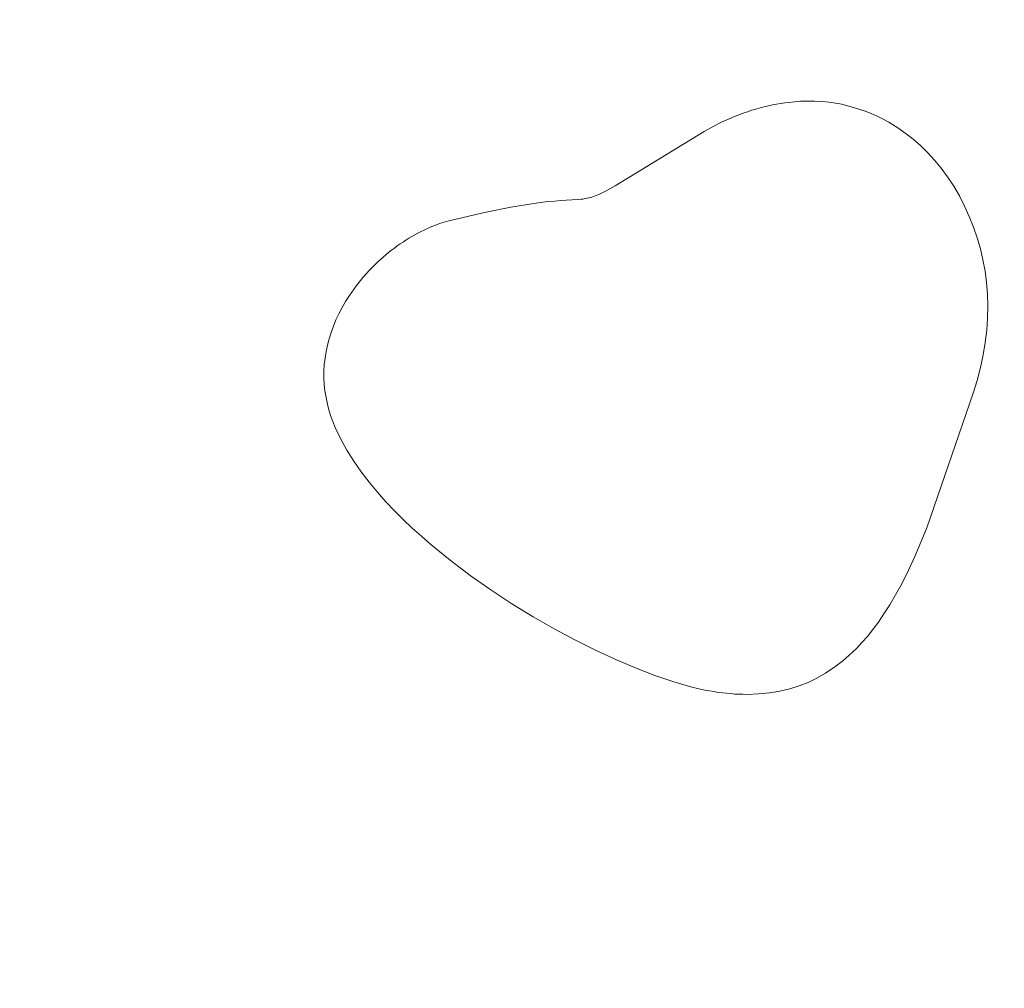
# Model space of a CAD drawing. Header units: millimetres. Extents: x -159 to 180, y -161 to 116.
# Tile 604 of 656: x 20.18 to 28.29, y -36.45 to -28.47. Entities that reach past the tile are written whole.
import ezdxf

# ---------------------------------------------------------------- set-up
doc = ezdxf.new("R2010")
doc.units = ezdxf.units.MM
doc.header["$MEASUREMENT"] = 0
doc.layers.add('Layer 1', color=7, linetype='Continuous')

msp = doc.modelspace()

# ---------------------------------------------------------------- linework, layer by layer
at = {"layer": 'Layer 1', "color": 18, "lineweight": 9}
for points, knots in [([(-158.5852, -104.074), (-158.5852, -104.074), (179.5952, -104.074), (179.5952, -104.074), (179.5952, -104.074), (179.5952, -104.074), (179.5952, 115.719), (179.5952, 115.719), (179.5952, 115.719), (179.5952, 115.719), (-158.5852, 115.719), (-158.5852, 115.719), (-158.5852, 115.719), (-158.5852, 115.719), (-158.5852, -104.074), (-158.5852, -104.074)], [0, 0, 0, 0, 0.2, 0.2, 0.2, 0.2, 0.4, 0.4, 0.4, 0.4, 0.6, 0.6, 0.6, 0.6, 1, 1, 1, 1]), ([(58.7021, -7.5691), (58.7021, -7.5691), (58.7021, -2.7996), (58.7021, -2.7996), (58.7021, -2.7996), (58.7021, -2.7996), (53.9333, -2.7996), (53.9333, -2.7996), (53.9333, -2.7996), (53.9333, -2.7996), (53.9333, 0.2004), (53.9333, 0.2004), (53.9333, 0.2004), (53.9333, 0.2004), (45.9738, 0.2004), (45.9738, 0.2004), (45.9738, 0.2004), (45.9738, 0.2004), (45.9738, -2.7996), (45.9738, -2.7996), (45.9738, -2.7996), (45.9738, -2.7996), (38.2683, -2.7996), (38.2683, -2.7996), (38.2683, -2.7996), (38.2683, -2.7996), (38.2683, 0.2004), (38.2683, 0.2004), (38.2683, 0.2004), (38.2683, 0.2004), (30.3088, 0.2004), (30.3088, 0.2004), (30.3088, 0.2004), (30.3088, 0.2004), (30.3088, -2.7996), (30.3088, -2.7996), (30.3088, -2.7996), (30.3088, -2.7996), (22.6034, -2.7996), (22.6034, -2.7996), (22.6034, -2.7996), (22.6034, -2.7996), (22.6034, 0.2004), (22.6034, 0.2004), (22.6034, 0.2004), (22.6034, 0.2004), (14.6439, 0.2004), (14.6439, 0.2004), (14.6439, 0.2004), (14.6439, 0.2004), (14.6439, -2.7996), (14.6439, -2.7996), (14.6439, -2.7996), (14.6439, -2.7996), (6.9385, -2.7996), (6.9385, -2.7996), (6.9385, -2.7996), (6.9385, -2.7996), (6.9385, 0.2004), (6.9385, 0.2004), (6.9385, 0.2004), (6.9385, 0.2004), (-1.021, 0.2004), (-1.021, 0.2004), (-1.021, 0.2004), (-1.021, 0.2004), (-1.021, -2.7996), (-1.021, -2.7996), (-1.021, -2.7996), (-1.021, -2.7996), (-8.7264, -2.7996), (-8.7264, -2.7996), (-8.7264, -2.7996), (-8.7264, -2.7996), (-8.7264, 0.2004), (-8.7264, 0.2004), (-8.7264, 0.2004), (-8.7264, 0.2004), (-16.686, 0.2004), (-16.686, 0.2004), (-16.686, 0.2004), (-16.686, 0.2004), (-16.686, -2.7996), (-16.686, -2.7996), (-16.686, -2.7996), (-16.686, -2.7996), (-24.3914, -2.7996), (-24.3914, -2.7996), (-24.3914, -2.7996), (-24.3914, -2.7996), (-24.3914, 0.2004), (-24.3914, 0.2004), (-24.3914, 0.2004), (-24.3914, 0.2004), (-32.351, 0.2004), (-32.351, 0.2004), (-32.351, 0.2004), (-32.351, 0.2004), (-32.351, -2.7996), (-32.351, -2.7996), (-32.351, -2.7996), (-32.351, -2.7996), (-37.1199, -2.7996), (-37.1199, -2.7996), (-37.1199, -2.7996), (-37.1199, -2.7996), (-37.1199, -7.5691), (-37.1199, -7.5691), (-37.1199, -7.5691), (-37.1199, -7.5691), (-40.1199, -7.5691), (-40.1199, -7.5691), (-40.1199, -7.5691), (-40.1199, -7.5691), (-40.1199, -15.5281), (-40.1199, -15.5281), (-40.1199, -15.5281), (-40.1199, -15.5281), (-37.1199, -15.5281), (-37.1199, -15.5281), (-37.1199, -15.5281), (-37.1199, -15.5281), (-37.1199, -23.2341), (-37.1199, -23.2341), (-37.1199, -23.2341), (-37.1199, -23.2341), (-40.1199, -23.2341), (-40.1199, -23.2341), (-40.1199, -23.2341), (-40.1199, -23.2341), (-40.1199, -31.1931), (-40.1199, -31.1931), (-40.1199, -31.1931), (-40.1199, -31.1931), (-37.1199, -31.1931), (-37.1199, -31.1931), (-37.1199, -31.1931), (-37.1199, -31.1931), (-37.1199, -38.8982), (-37.1199, -38.8982), (-37.1199, -38.8982), (-37.1199, -38.8982), (-40.1199, -38.8982), (-40.1199, -38.8982), (-40.1199, -38.8982), (-40.1199, -38.8982), (-40.1199, -46.8582), (-40.1199, -46.8582), (-40.1199, -46.8582), (-40.1199, -46.8582), (-37.1199, -46.8582), (-37.1199, -46.8582), (-37.1199, -46.8582), (-37.1199, -46.8582), (-37.1199, -54.5632), (-37.1199, -54.5632), (-37.1199, -54.5632), (-37.1199, -54.5632), (-40.1199, -54.5632), (-40.1199, -54.5632), (-40.1199, -54.5632), (-40.1199, -54.5632), (-40.1199, -62.5232), (-40.1199, -62.5232), (-40.1199, -62.5232), (-40.1199, -62.5232), (-37.1199, -62.5232), (-37.1199, -62.5232), (-37.1199, -62.5232), (-37.1199, -62.5232), (-37.1199, -70.2283), (-37.1199, -70.2283), (-37.1199, -70.2283), (-37.1199, -70.2283), (-40.1199, -70.2283), (-40.1199, -70.2283), (-40.1199, -70.2283), (-40.1199, -70.2283), (-40.1199, -78.1882), (-40.1199, -78.1882), (-40.1199, -78.1882), (-40.1199, -78.1882), (-37.1199, -78.1882), (-37.1199, -78.1882), (-37.1199, -78.1882), (-37.1199, -78.1882), (-37.1199, -85.8933), (-37.1199, -85.8933), (-37.1199, -85.8933), (-37.1199, -85.8933), (-40.1199, -85.8933), (-40.1199, -85.8933), (-40.1199, -85.8933), (-40.1199, -85.8933), (-40.1199, -93.8533), (-40.1199, -93.8533), (-40.1199, -93.8533), (-40.1199, -93.8533), (-37.1199, -93.8533), (-37.1199, -93.8533), (-37.1199, -93.8533), (-37.1199, -93.8533), (-37.1199, -98.6218), (-37.1199, -98.6218), (-37.1199, -98.6218), (-37.1199, -98.6218), (-32.351, -98.6218), (-32.351, -98.6218), (-32.351, -98.6218), (-32.351, -98.6218), (-32.351, -101.6218), (-32.351, -101.6218), (-32.351, -101.6218), (-32.351, -101.6218), (-24.3914, -101.6218), (-24.3914, -101.6218), (-24.3914, -101.6218), (-24.3914, -101.6218), (-24.3914, -98.6218), (-24.3914, -98.6218), (-24.3914, -98.6218), (-24.3914, -98.6218), (-16.686, -98.6218), (-16.686, -98.6218), (-16.686, -98.6218), (-16.686, -98.6218), (-16.686, -101.6218), (-16.686, -101.6218), (-16.686, -101.6218), (-16.686, -101.6218), (-8.7264, -101.6218), (-8.7264, -101.6218), (-8.7264, -101.6218), (-8.7264, -101.6218), (-8.7264, -98.6218), (-8.7264, -98.6218), (-8.7264, -98.6218), (-8.7264, -98.6218), (-1.021, -98.6218), (-1.021, -98.6218), (-1.021, -98.6218), (-1.021, -98.6218), (-1.021, -101.6218), (-1.021, -101.6218), (-1.021, -101.6218), (-1.021, -101.6218), (6.9385, -101.6218), (6.9385, -101.6218), (6.9385, -101.6218), (6.9385, -101.6218), (6.9385, -98.6218), (6.9385, -98.6218), (6.9385, -98.6218), (6.9385, -98.6218), (14.6439, -98.6218), (14.6439, -98.6218), (14.6439, -98.6218), (14.6439, -98.6218), (14.6439, -101.6218), (14.6439, -101.6218), (14.6439, -101.6218), (14.6439, -101.6218), (22.6034, -101.6218), (22.6034, -101.6218), (22.6034, -101.6218), (22.6034, -101.6218), (22.6034, -98.6218), (22.6034, -98.6218), (22.6034, -98.6218), (22.6034, -98.6218), (30.3088, -98.6218), (30.3088, -98.6218), (30.3088, -98.6218), (30.3088, -98.6218), (30.3088, -101.6218), (30.3088, -101.6218), (30.3088, -101.6218), (30.3088, -101.6218), (38.2683, -101.6218), (38.2683, -101.6218), (38.2683, -101.6218), (38.2683, -101.6218), (38.2683, -98.6218), (38.2683, -98.6218), (38.2683, -98.6218), (38.2683, -98.6218), (45.9738, -98.6218), (45.9738, -98.6218), (45.9738, -98.6218), (45.9738, -98.6218), (45.9738, -101.6218), (45.9738, -101.6218), (45.9738, -101.6218), (45.9738, -101.6218), (53.9333, -101.6218), (53.9333, -101.6218), (53.9333, -101.6218), (53.9333, -101.6218), (53.9333, -98.6218), (53.9333, -98.6218), (53.9333, -98.6218), (53.9333, -98.6218), (58.7021, -98.6218), (58.7021, -98.6218), (58.7021, -98.6218), (58.7021, -98.6218), (58.7021, -93.8533), (58.7021, -93.8533), (58.7021, -93.8533), (58.7021, -93.8533), (61.7021, -93.8533), (61.7021, -93.8533), (61.7021, -93.8533), (61.7021, -93.8533), (61.7021, -85.8933), (61.7021, -85.8933), (61.7021, -85.8933), (61.7021, -85.8933), (58.7021, -85.8933), (58.7021, -85.8933), (58.7021, -85.8933), (58.7021, -85.8933), (58.7021, -78.1882), (58.7021, -78.1882), (58.7021, -78.1882), (58.7021, -78.1882), (61.7021, -78.1882), (61.7021, -78.1882), (61.7021, -78.1882), (61.7021, -78.1882), (61.7021, -70.2283), (61.7021, -70.2283), (61.7021, -70.2283), (61.7021, -70.2283), (58.7021, -70.2283), (58.7021, -70.2283), (58.7021, -70.2283), (58.7021, -70.2283), (58.7021, -62.5232), (58.7021, -62.5232), (58.7021, -62.5232), (58.7021, -62.5232), (61.7021, -62.5232), (61.7021, -62.5232), (61.7021, -62.5232), (61.7021, -62.5232), (61.7021, -54.5632), (61.7021, -54.5632), (61.7021, -54.5632), (61.7021, -54.5632), (58.7021, -54.5632), (58.7021, -54.5632), (58.7021, -54.5632), (58.7021, -54.5632), (58.7021, -46.8582), (58.7021, -46.8582), (58.7021, -46.8582), (58.7021, -46.8582), (61.7021, -46.8582), (61.7021, -46.8582), (61.7021, -46.8582), (61.7021, -46.8582), (61.7021, -38.8982), (61.7021, -38.8982), (61.7021, -38.8982), (61.7021, -38.8982), (58.7021, -38.8982), (58.7021, -38.8982), (58.7021, -38.8982), (58.7021, -38.8982), (58.7021, -31.1931), (58.7021, -31.1931), (58.7021, -31.1931), (58.7021, -31.1931), (61.7021, -31.1931), (61.7021, -31.1931), (61.7021, -31.1931), (61.7021, -31.1931), (61.7021, -23.2341), (61.7021, -23.2341), (61.7021, -23.2341), (61.7021, -23.2341), (58.7021, -23.2341), (58.7021, -23.2341), (58.7021, -23.2341), (58.7021, -23.2341), (58.7021, -15.5281), (58.7021, -15.5281), (58.7021, -15.5281), (58.7021, -15.5281), (61.7021, -15.5281), (61.7021, -15.5281), (61.7021, -15.5281), (61.7021, -15.5281), (61.7021, -7.5691), (61.7021, -7.5691), (61.7021, -7.5691), (61.7021, -7.5691), (58.7021, -7.5691), (58.7021, -7.5691)], [0, 0, 0, 0, 0.009901, 0.009901, 0.009901, 0.009901, 0.019802, 0.019802, 0.019802, 0.019802, 0.029703, 0.029703, 0.029703, 0.029703, 0.039604, 0.039604, 0.039604, 0.039604, 0.049505, 0.049505, 0.049505, 0.049505, 0.059406, 0.059406, 0.059406, 0.059406, 0.069307, 0.069307, 0.069307, 0.069307, 0.079208, 0.079208, 0.079208, 0.079208, 0.089109, 0.089109, 0.089109, 0.089109, 0.09901, 0.09901, 0.09901, 0.09901, 0.108911, 0.108911, 0.108911, 0.108911, 0.118812, 0.118812, 0.118812, 0.118812, 0.128713, 0.128713, 0.128713, 0.128713, 0.138614, 0.138614, 0.138614, 0.138614, 0.148515, 0.148515, 0.148515, 0.148515, 0.158416, 0.158416, 0.158416, 0.158416, 0.168317, 0.168317, 0.168317, 0.168317, 0.178218, 0.178218, 0.178218, 0.178218, 0.188119, 0.188119, 0.188119, 0.188119, 0.19802, 0.19802, 0.19802, 0.19802, 0.207921, 0.207921, 0.207921, 0.207921, 0.217822, 0.217822, 0.217822, 0.217822, 0.227723, 0.227723, 0.227723, 0.227723, 0.237624, 0.237624, 0.237624, 0.237624, 0.247525, 0.247525, 0.247525, 0.247525, 0.257426, 0.257426, 0.257426, 0.257426, 0.267327, 0.267327, 0.267327, 0.267327, 0.277228, 0.277228, 0.277228, 0.277228, 0.287129, 0.287129, 0.287129, 0.287129, 0.29703, 0.29703, 0.29703, 0.29703, 0.306931, 0.306931, 0.306931, 0.306931, 0.316832, 0.316832, 0.316832, 0.316832, 0.326733, 0.326733, 0.326733, 0.326733, 0.336634, 0.336634, 0.336634, 0.336634, 0.346535, 0.346535, 0.346535, 0.346535, 0.356436, 0.356436, 0.356436, 0.356436, 0.366337, 0.366337, 0.366337, 0.366337, 0.376238, 0.376238, 0.376238, 0.376238, 0.386139, 0.386139, 0.386139, 0.386139, 0.39604, 0.39604, 0.39604, 0.39604, 0.405941, 0.405941, 0.405941, 0.405941, 0.415842, 0.415842, 0.415842, 0.415842, 0.425743, 0.425743, 0.425743, 0.425743, 0.435644, 0.435644, 0.435644, 0.435644, 0.445545, 0.445545, 0.445545, 0.445545, 0.455446, 0.455446, 0.455446, 0.455446, 0.465347, 0.465347, 0.465347, 0.465347, 0.475248, 0.475248, 0.475248, 0.475248, 0.485149, 0.485149, 0.485149, 0.485149, 0.49505, 0.49505, 0.49505, 0.49505, 0.50495, 0.50495, 0.50495, 0.50495, 0.514851, 0.514851, 0.514851, 0.514851, 0.524752, 0.524752, 0.524752, 0.524752, 0.534653, 0.534653, 0.534653, 0.534653, 0.544554, 0.544554, 0.544554, 0.544554, 0.554455, 0.554455, 0.554455, 0.554455, 0.564356, 0.564356, 0.564356, 0.564356, 0.574257, 0.574257, 0.574257, 0.574257, 0.584158, 0.584158, 0.584158, 0.584158, 0.594059, 0.594059, 0.594059, 0.594059, 0.60396, 0.60396, 0.60396, 0.60396, 0.613861, 0.613861, 0.613861, 0.613861, 0.623762, 0.623762, 0.623762, 0.623762, 0.633663, 0.633663, 0.633663, 0.633663, 0.643564, 0.643564, 0.643564, 0.643564, 0.653465, 0.653465, 0.653465, 0.653465, 0.663366, 0.663366, 0.663366, 0.663366, 0.673267, 0.673267, 0.673267, 0.673267, 0.683168, 0.683168, 0.683168, 0.683168, 0.693069, 0.693069, 0.693069, 0.693069, 0.70297, 0.70297, 0.70297, 0.70297, 0.712871, 0.712871, 0.712871, 0.712871, 0.722772, 0.722772, 0.722772, 0.722772, 0.732673, 0.732673, 0.732673, 0.732673, 0.742574, 0.742574, 0.742574, 0.742574, 0.752475, 0.752475, 0.752475, 0.752475, 0.762376, 0.762376, 0.762376, 0.762376, 0.772277, 0.772277, 0.772277, 0.772277, 0.782178, 0.782178, 0.782178, 0.782178, 0.792079, 0.792079, 0.792079, 0.792079, 0.80198, 0.80198, 0.80198, 0.80198, 0.811881, 0.811881, 0.811881, 0.811881, 0.821782, 0.821782, 0.821782, 0.821782, 0.831683, 0.831683, 0.831683, 0.831683, 0.841584, 0.841584, 0.841584, 0.841584, 0.851485, 0.851485, 0.851485, 0.851485, 0.861386, 0.861386, 0.861386, 0.861386, 0.871287, 0.871287, 0.871287, 0.871287, 0.881188, 0.881188, 0.881188, 0.881188, 0.891089, 0.891089, 0.891089, 0.891089, 0.90099, 0.90099, 0.90099, 0.90099, 0.910891, 0.910891, 0.910891, 0.910891, 0.920792, 0.920792, 0.920792, 0.920792, 0.930693, 0.930693, 0.930693, 0.930693, 0.940594, 0.940594, 0.940594, 0.940594, 0.950495, 0.950495, 0.950495, 0.950495, 0.960396, 0.960396, 0.960396, 0.960396, 0.970297, 0.970297, 0.970297, 0.970297, 0.980198, 0.980198, 0.980198, 0.980198, 1, 1, 1, 1]), ([(28.0384, -31.5476), (28.0384, -31.5476), (28.0713, -31.4409), (28.0713, -31.4409), (28.0713, -31.4409), (28.0713, -31.4409), (28.0987, -31.3356), (28.0987, -31.3356), (28.0987, -31.3356), (28.0987, -31.3356), (28.1209, -31.2315), (28.1209, -31.2315), (28.1209, -31.2315), (28.1209, -31.2315), (28.1379, -31.1288), (28.1379, -31.1288), (28.1379, -31.1288), (28.1379, -31.1288), (28.1499, -31.0274), (28.1499, -31.0274), (28.1499, -31.0274), (28.1499, -31.0274), (28.1567, -30.9274), (28.1567, -30.9274), (28.1567, -30.9274), (28.1567, -30.9274), (28.1587, -30.8287), (28.1587, -30.8287), (28.1587, -30.8287), (28.1587, -30.8287), (28.1558, -30.7314), (28.1558, -30.7314), (28.1558, -30.7314), (28.1558, -30.7314), (28.1481, -30.6355), (28.1481, -30.6355), (28.1481, -30.6355), (28.1481, -30.6355), (28.1357, -30.5409), (28.1357, -30.5409), (28.1357, -30.5409), (28.1357, -30.5409), (28.1187, -30.4478), (28.1187, -30.4478), (28.1187, -30.4478), (28.1187, -30.4478), (28.0971, -30.3561), (28.0971, -30.3561), (28.0971, -30.3561), (28.0971, -30.3561), (28.0711, -30.2658), (28.0711, -30.2658), (28.0711, -30.2658), (28.0711, -30.2658), (28.0407, -30.177), (28.0407, -30.177), (28.0407, -30.177), (28.0407, -30.177), (28.0061, -30.0896), (28.0061, -30.0896), (28.0061, -30.0896), (28.0061, -30.0896), (27.9672, -30.0037), (27.9672, -30.0037), (27.9672, -30.0037), (27.9672, -30.0037), (27.9242, -29.9201), (27.9242, -29.9201), (27.9242, -29.9201), (27.9242, -29.9201), (27.8774, -29.8401), (27.8774, -29.8401), (27.8774, -29.8401), (27.8774, -29.8401), (27.8272, -29.7639), (27.8272, -29.7639), (27.8272, -29.7639), (27.8272, -29.7639), (27.7741, -29.6919), (27.7741, -29.6919), (27.7741, -29.6919), (27.7741, -29.6919), (27.7187, -29.6245), (27.7187, -29.6245), (27.7187, -29.6245), (27.7187, -29.6245), (27.6613, -29.5619), (27.6613, -29.5619), (27.6613, -29.5619), (27.6613, -29.5619), (27.6025, -29.5046), (27.6025, -29.5046), (27.6025, -29.5046), (27.6025, -29.5046), (27.5427, -29.4529), (27.5427, -29.4529), (27.5427, -29.4529), (27.5427, -29.4529), (27.5196, -29.4334), (27.5196, -29.4334), (27.5196, -29.4334), (27.5196, -29.4334), (27.4962, -29.4158), (27.4962, -29.4158), (27.4962, -29.4158), (27.4962, -29.4158), (27.4257, -29.3649), (27.4257, -29.3649), (27.4257, -29.3649), (27.4257, -29.3649), (27.3413, -29.3126), (27.3413, -29.3126), (27.3413, -29.3126), (27.3413, -29.3126), (27.2952, -29.2874), (27.2952, -29.2874), (27.2952, -29.2874), (27.2952, -29.2874), (27.2471, -29.2635), (27.2471, -29.2635), (27.2471, -29.2635), (27.2471, -29.2635), (27.1976, -29.2417), (27.1976, -29.2417), (27.1976, -29.2417), (27.1976, -29.2417), (27.147, -29.2224), (27.147, -29.2224), (27.147, -29.2224), (27.147, -29.2224), (27.05, -29.1905), (27.05, -29.1905), (27.05, -29.1905), (27.05, -29.1905), (27.0024, -29.1772), (27.0024, -29.1772), (27.0024, -29.1772), (27.0024, -29.1772), (26.954, -29.1656), (26.954, -29.1656), (26.954, -29.1656), (26.954, -29.1656), (26.9035, -29.1561), (26.9035, -29.1561), (26.9035, -29.1561), (26.9035, -29.1561), (26.8499, -29.1485), (26.8499, -29.1485), (26.8499, -29.1485), (26.8499, -29.1485), (26.792, -29.1431), (26.792, -29.1431), (26.792, -29.1431), (26.792, -29.1431), (26.7286, -29.1399), (26.7286, -29.1399), (26.7286, -29.1399), (26.7286, -29.1399), (26.6672, -29.1391), (26.6672, -29.1391), (26.6672, -29.1391), (26.6672, -29.1391), (26.6138, -29.1407), (26.6138, -29.1407), (26.6138, -29.1407), (26.6138, -29.1407), (26.5652, -29.1442), (26.5652, -29.1442), (26.5652, -29.1442), (26.5652, -29.1442), (26.5179, -29.1492), (26.5179, -29.1492), (26.5179, -29.1492), (26.5179, -29.1492), (26.4847, -29.1531), (26.4847, -29.1531), (26.4847, -29.1531), (26.4847, -29.1531), (26.4513, -29.158), (26.4513, -29.158), (26.4513, -29.158), (26.4513, -29.158), (26.4176, -29.1638), (26.4176, -29.1638), (26.4176, -29.1638), (26.4176, -29.1638), (26.3838, -29.1697), (26.3838, -29.1697), (26.3838, -29.1697), (26.3838, -29.1697), (26.3497, -29.1775), (26.3497, -29.1775), (26.3497, -29.1775), (26.3497, -29.1775), (26.3155, -29.1853), (26.3155, -29.1853), (26.3155, -29.1853), (26.3155, -29.1853), (26.2811, -29.1941), (26.2811, -29.1941), (26.2811, -29.1941), (26.2811, -29.1941), (26.2466, -29.2048), (26.2466, -29.2048), (26.2466, -29.2048), (26.2466, -29.2048), (26.2118, -29.2146), (26.2118, -29.2146), (26.2118, -29.2146), (26.2118, -29.2146), (26.1769, -29.2263), (26.1769, -29.2263), (26.1769, -29.2263), (26.1769, -29.2263), (26.1418, -29.239), (26.1418, -29.239), (26.1418, -29.239), (26.1418, -29.239), (26.1066, -29.2517), (26.1066, -29.2517), (26.1066, -29.2517), (26.1066, -29.2517), (26.0712, -29.2664), (26.0712, -29.2664), (26.0712, -29.2664), (26.0712, -29.2664), (25.9631, -29.3136), (25.9631, -29.3136), (25.9631, -29.3136), (25.9631, -29.3136), (25.8997, -29.3454), (25.8997, -29.3454), (25.8997, -29.3454), (25.8997, -29.3454), (25.8191, -29.3894), (25.8191, -29.3894), (25.8191, -29.3894), (25.8191, -29.3894), (25.0858, -29.8377), (25.0858, -29.8377), (25.0858, -29.8377), (25.0858, -29.8377), (25.041, -29.8621), (25.041, -29.8621), (25.041, -29.8621), (25.041, -29.8621), (25.0017, -29.8836), (25.0017, -29.8836), (25.0017, -29.8836), (25.0017, -29.8836), (24.9838, -29.8923), (24.9838, -29.8923), (24.9838, -29.8923), (24.9838, -29.8923), (24.9669, -29.9011), (24.9669, -29.9011), (24.9669, -29.9011), (24.9669, -29.9011), (24.951, -29.908), (24.951, -29.908), (24.951, -29.908), (24.951, -29.908), (24.9359, -29.9148), (24.9359, -29.9148), (24.9359, -29.9148), (24.9359, -29.9148), (24.9215, -29.9207), (24.9215, -29.9207), (24.9215, -29.9207), (24.9215, -29.9207), (24.9077, -29.9255), (24.9077, -29.9255), (24.9077, -29.9255), (24.9077, -29.9255), (24.8944, -29.9304), (24.8944, -29.9304), (24.8944, -29.9304), (24.8944, -29.9304), (24.8815, -29.9343), (24.8815, -29.9343), (24.8815, -29.9343), (24.8815, -29.9343), (24.8688, -29.9373), (24.8688, -29.9373), (24.8688, -29.9373), (24.8688, -29.9373), (24.8562, -29.9402), (24.8562, -29.9402), (24.8562, -29.9402), (24.8562, -29.9402), (24.8437, -29.9431), (24.8437, -29.9431), (24.8437, -29.9431), (24.8437, -29.9431), (24.8312, -29.9451), (24.8312, -29.9451), (24.8312, -29.9451), (24.8312, -29.9451), (24.8185, -29.9461), (24.8185, -29.9461), (24.8185, -29.9461), (24.8185, -29.9461), (24.8054, -29.948), (24.8054, -29.948), (24.8054, -29.948), (24.8054, -29.948), (24.7782, -29.95), (24.7782, -29.95), (24.7782, -29.95), (24.7782, -29.95), (24.6357, -29.9588), (24.6357, -29.9588), (24.6357, -29.9588), (24.6357, -29.9588), (24.5874, -29.9627), (24.5874, -29.9627), (24.5874, -29.9627), (24.5874, -29.9627), (24.5322, -29.9675), (24.5322, -29.9675), (24.5322, -29.9675), (24.5322, -29.9675), (24.4694, -29.9754), (24.4694, -29.9754), (24.4694, -29.9754), (24.4694, -29.9754), (24.3978, -29.9851), (24.3978, -29.9851), (24.3978, -29.9851), (24.3978, -29.9851), (24.2256, -30.0144), (24.2256, -30.0144), (24.2256, -30.0144), (24.2256, -30.0144), (24.0083, -30.0584), (24.0083, -30.0584), (24.0083, -30.0584), (24.0083, -30.0584), (23.739, -30.1199), (23.739, -30.1199), (23.739, -30.1199), (23.739, -30.1199), (23.7137, -30.1257), (23.7137, -30.1257), (23.7137, -30.1257), (23.7137, -30.1257), (23.6376, -30.1492), (23.6376, -30.1492), (23.6376, -30.1492), (23.6376, -30.1492), (23.6121, -30.1589), (23.6121, -30.1589), (23.6121, -30.1589), (23.6121, -30.1589), (23.5613, -30.1785), (23.5613, -30.1785), (23.5613, -30.1785), (23.5613, -30.1785), (23.5107, -30.2019), (23.5107, -30.2019), (23.5107, -30.2019), (23.5107, -30.2019), (23.4856, -30.2136), (23.4856, -30.2136), (23.4856, -30.2136), (23.4856, -30.2136), (23.4604, -30.2273), (23.4604, -30.2273), (23.4604, -30.2273), (23.4604, -30.2273), (23.4355, -30.24), (23.4355, -30.24), (23.4355, -30.24), (23.4355, -30.24), (23.386, -30.2693), (23.386, -30.2693), (23.386, -30.2693), (23.386, -30.2693), (23.3614, -30.2839), (23.3614, -30.2839), (23.3614, -30.2839), (23.3614, -30.2839), (23.3372, -30.3005), (23.3372, -30.3005), (23.3372, -30.3005), (23.3372, -30.3005), (23.313, -30.3162), (23.313, -30.3162), (23.313, -30.3162), (23.313, -30.3162), (23.2891, -30.3328), (23.2891, -30.3328), (23.2891, -30.3328), (23.2891, -30.3328), (23.2654, -30.3504), (23.2654, -30.3504), (23.2654, -30.3504), (23.2654, -30.3504), (23.2418, -30.3689), (23.2418, -30.3689), (23.2418, -30.3689), (23.2418, -30.3689), (23.2186, -30.3865), (23.2186, -30.3865), (23.2186, -30.3865), (23.2186, -30.3865), (23.1957, -30.406), (23.1957, -30.406), (23.1957, -30.406), (23.1957, -30.406), (23.1731, -30.4246), (23.1731, -30.4246), (23.1731, -30.4246), (23.1731, -30.4246), (23.1506, -30.4451), (23.1506, -30.4451), (23.1506, -30.4451), (23.1506, -30.4451), (23.1287, -30.4646), (23.1287, -30.4646), (23.1287, -30.4646), (23.1287, -30.4646), (23.1069, -30.4861), (23.1069, -30.4861), (23.1069, -30.4861), (23.1069, -30.4861), (23.0608, -30.5326), (23.0608, -30.5326), (23.0608, -30.5326), (23.0608, -30.5326), (23.0089, -30.5904), (23.0089, -30.5904), (23.0089, -30.5904), (23.0089, -30.5904), (22.953, -30.6597), (22.953, -30.6597), (22.953, -30.6597), (22.953, -30.6597), (22.8951, -30.741), (22.8951, -30.741), (22.8951, -30.741), (22.8951, -30.741), (22.8788, -30.7654), (22.8788, -30.7654), (22.8788, -30.7654), (22.8788, -30.7654), (22.8629, -30.7918), (22.8629, -30.7918), (22.8629, -30.7918), (22.8629, -30.7918), (22.8342, -30.8414), (22.8342, -30.8414), (22.8342, -30.8414), (22.8342, -30.8414), (22.8078, -30.8917), (22.8078, -30.8917), (22.8078, -30.8917), (22.8078, -30.8917), (22.7839, -30.9426), (22.7839, -30.9426), (22.7839, -30.9426), (22.7839, -30.9426), (22.7625, -30.994), (22.7625, -30.994), (22.7625, -30.994), (22.7625, -30.994), (22.7435, -31.0458), (22.7435, -31.0458), (22.7435, -31.0458), (22.7435, -31.0458), (22.7272, -31.0982), (22.7272, -31.0982), (22.7272, -31.0982), (22.7272, -31.0982), (22.7134, -31.1509), (22.7134, -31.1509), (22.7134, -31.1509), (22.7134, -31.1509), (22.7022, -31.2041), (22.7022, -31.2041), (22.7022, -31.2041), (22.7022, -31.2041), (22.6938, -31.2575), (22.6938, -31.2575), (22.6938, -31.2575), (22.6938, -31.2575), (22.6881, -31.3113), (22.6881, -31.3113), (22.6881, -31.3113), (22.6881, -31.3113), (22.6852, -31.3653), (22.6852, -31.3653), (22.6852, -31.3653), (22.6852, -31.3653), (22.6851, -31.4195), (22.6851, -31.4195), (22.6851, -31.4195), (22.6851, -31.4195), (22.6878, -31.474), (22.6878, -31.474), (22.6878, -31.474), (22.6878, -31.474), (22.6935, -31.5285), (22.6935, -31.5285), (22.6935, -31.5285), (22.6935, -31.5285), (22.7021, -31.5832), (22.7021, -31.5832), (22.7021, -31.5832), (22.7021, -31.5832), (22.7137, -31.6379), (22.7137, -31.6379), (22.7137, -31.6379), (22.7137, -31.6379), (22.7255, -31.6825), (22.7255, -31.6825), (22.7255, -31.6825), (22.7255, -31.6825), (22.7402, -31.7297), (22.7402, -31.7297), (22.7402, -31.7297), (22.7402, -31.7297), (22.7578, -31.7788), (22.7578, -31.7788), (22.7578, -31.7788), (22.7578, -31.7788), (22.7781, -31.8289), (22.7781, -31.8289), (22.7781, -31.8289), (22.7781, -31.8289), (22.8231, -31.9242), (22.8231, -31.9242), (22.8231, -31.9242), (22.8231, -31.9242), (22.8743, -32.0172), (22.8743, -32.0172), (22.8743, -32.0172), (22.8743, -32.0172), (22.9308, -32.1078), (22.9308, -32.1078), (22.9308, -32.1078), (22.9308, -32.1078), (22.9919, -32.1957), (22.9919, -32.1957), (22.9919, -32.1957), (22.9919, -32.1957), (23.057, -32.2809), (23.057, -32.2809), (23.057, -32.2809), (23.057, -32.2809), (23.1253, -32.3632), (23.1253, -32.3632), (23.1253, -32.3632), (23.1253, -32.3632), (23.1961, -32.4423), (23.1961, -32.4423), (23.1961, -32.4423), (23.1961, -32.4423), (23.2685, -32.5183), (23.2685, -32.5183), (23.2685, -32.5183), (23.2685, -32.5183), (23.3395, -32.5887), (23.3395, -32.5887), (23.3395, -32.5887), (23.3395, -32.5887), (23.4127, -32.6579), (23.4127, -32.6579), (23.4127, -32.6579), (23.4127, -32.6579), (23.4881, -32.7261), (23.4881, -32.7261), (23.4881, -32.7261), (23.4881, -32.7261), (23.5654, -32.7932), (23.5654, -32.7932), (23.5654, -32.7932), (23.5654, -32.7932), (23.7253, -32.9236), (23.7253, -32.9236), (23.7253, -32.9236), (23.7253, -32.9236), (23.8911, -33.0487), (23.8911, -33.0487), (23.8911, -33.0487), (23.8911, -33.0487), (24.0612, -33.1683), (24.0612, -33.1683), (24.0612, -33.1683), (24.0612, -33.1683), (24.2344, -33.2818), (24.2344, -33.2818), (24.2344, -33.2818), (24.2344, -33.2818), (24.4092, -33.3888), (24.4092, -33.3888), (24.4092, -33.3888), (24.4092, -33.3888), (24.5842, -33.489), (24.5842, -33.489), (24.5842, -33.489), (24.5842, -33.489), (24.7581, -33.5819), (24.7581, -33.5819), (24.7581, -33.5819), (24.7581, -33.5819), (24.9294, -33.6671), (24.9294, -33.6671), (24.9294, -33.6671), (24.9294, -33.6671), (25.0968, -33.7442), (25.0968, -33.7442), (25.0968, -33.7442), (25.0968, -33.7442), (25.2588, -33.8128), (25.2588, -33.8128), (25.2588, -33.8128), (25.2588, -33.8128), (25.4142, -33.8725), (25.4142, -33.8725), (25.4142, -33.8725), (25.4142, -33.8725), (25.5614, -33.9228), (25.5614, -33.9228), (25.5614, -33.9228), (25.5614, -33.9228), (25.6991, -33.9634), (25.6991, -33.9634), (25.6991, -33.9634), (25.6991, -33.9634), (25.764, -33.98), (25.764, -33.98), (25.764, -33.98), (25.764, -33.98), (25.8259, -33.9939), (25.8259, -33.9939), (25.8259, -33.9939), (25.8259, -33.9939), (25.8627, -34.0007), (25.8627, -34.0007), (25.8627, -34.0007), (25.8627, -34.0007), (25.8989, -34.0066), (25.8989, -34.0066), (25.8989, -34.0066), (25.8989, -34.0066), (25.9347, -34.0125), (25.9347, -34.0125), (25.9347, -34.0125), (25.9347, -34.0125), (25.97, -34.0164), (25.97, -34.0164), (25.97, -34.0164), (25.97, -34.0164), (26.0048, -34.0203), (26.0048, -34.0203), (26.0048, -34.0203), (26.0048, -34.0203), (26.0392, -34.0232), (26.0392, -34.0232), (26.0392, -34.0232), (26.0392, -34.0232), (26.073, -34.0261), (26.073, -34.0261), (26.073, -34.0261), (26.073, -34.0261), (26.1064, -34.0271), (26.1064, -34.0271), (26.1064, -34.0271), (26.1064, -34.0271), (26.1395, -34.0281), (26.1395, -34.0281), (26.1395, -34.0281), (26.1395, -34.0281), (26.172, -34.0291), (26.172, -34.0291), (26.172, -34.0291), (26.172, -34.0291), (26.269, -34.0241), (26.269, -34.0241), (26.269, -34.0241), (26.269, -34.0241), (26.3597, -34.0151), (26.3597, -34.0151), (26.3597, -34.0151), (26.3597, -34.0151), (26.4448, -34.0016), (26.4448, -34.0016), (26.4448, -34.0016), (26.4448, -34.0016), (26.5254, -33.9833), (26.5254, -33.9833), (26.5254, -33.9833), (26.5254, -33.9833), (26.6022, -33.9597), (26.6022, -33.9597), (26.6022, -33.9597), (26.6022, -33.9597), (26.6763, -33.9305), (26.6763, -33.9305), (26.6763, -33.9305), (26.6763, -33.9305), (26.7485, -33.8953), (26.7485, -33.8953), (26.7485, -33.8953), (26.7485, -33.8953), (26.8198, -33.8538), (26.8198, -33.8538), (26.8198, -33.8538), (26.8198, -33.8538), (26.8987, -33.8017), (26.8987, -33.8017), (26.8987, -33.8017), (26.8987, -33.8017), (26.9613, -33.755), (26.9613, -33.755), (26.9613, -33.755), (26.9613, -33.755), (27.0169, -33.7067), (27.0169, -33.7067), (27.0169, -33.7067), (27.0169, -33.7067), (27.0751, -33.6502), (27.0751, -33.6502), (27.0751, -33.6502), (27.0751, -33.6502), (27.1207, -33.6024), (27.1207, -33.6024), (27.1207, -33.6024), (27.1207, -33.6024), (27.1659, -33.5511), (27.1659, -33.5511), (27.1659, -33.5511), (27.1659, -33.5511), (27.211, -33.4952), (27.211, -33.4952), (27.211, -33.4952), (27.211, -33.4952), (27.2564, -33.434), (27.2564, -33.434), (27.2564, -33.434), (27.2564, -33.434), (27.3027, -33.3664), (27.3027, -33.3664), (27.3027, -33.3664), (27.3027, -33.3664), (27.35, -33.2916), (27.35, -33.2916), (27.35, -33.2916), (27.35, -33.2916), (27.3988, -33.2088), (27.3988, -33.2088), (27.3988, -33.2088), (27.3988, -33.2088), (27.4496, -33.117), (27.4496, -33.117), (27.4496, -33.117), (27.4496, -33.117), (27.5048, -33.0056), (27.5048, -33.0056), (27.5048, -33.0056), (27.5048, -33.0056), (27.5574, -32.8923), (27.5574, -32.8923), (27.5574, -32.8923), (27.5574, -32.8923), (27.6075, -32.7752), (27.6075, -32.7752), (27.6075, -32.7752), (27.6075, -32.7752), (27.6556, -32.656), (27.6556, -32.656), (27.6556, -32.656), (27.6556, -32.656), (28.0384, -31.5476), (28.0384, -31.5476)], [0, 0, 0, 0, 0.005128, 0.005128, 0.005128, 0.005128, 0.010256, 0.010256, 0.010256, 0.010256, 0.015385, 0.015385, 0.015385, 0.015385, 0.020513, 0.020513, 0.020513, 0.020513, 0.025641, 0.025641, 0.025641, 0.025641, 0.030769, 0.030769, 0.030769, 0.030769, 0.035897, 0.035897, 0.035897, 0.035897, 0.041026, 0.041026, 0.041026, 0.041026, 0.046154, 0.046154, 0.046154, 0.046154, 0.051282, 0.051282, 0.051282, 0.051282, 0.05641, 0.05641, 0.05641, 0.05641, 0.061538, 0.061538, 0.061538, 0.061538, 0.066667, 0.066667, 0.066667, 0.066667, 0.071795, 0.071795, 0.071795, 0.071795, 0.076923, 0.076923, 0.076923, 0.076923, 0.082051, 0.082051, 0.082051, 0.082051, 0.087179, 0.087179, 0.087179, 0.087179, 0.092308, 0.092308, 0.092308, 0.092308, 0.097436, 0.097436, 0.097436, 0.097436, 0.102564, 0.102564, 0.102564, 0.102564, 0.107692, 0.107692, 0.107692, 0.107692, 0.112821, 0.112821, 0.112821, 0.112821, 0.117949, 0.117949, 0.117949, 0.117949, 0.123077, 0.123077, 0.123077, 0.123077, 0.128205, 0.128205, 0.128205, 0.128205, 0.133333, 0.133333, 0.133333, 0.133333, 0.138462, 0.138462, 0.138462, 0.138462, 0.14359, 0.14359, 0.14359, 0.14359, 0.148718, 0.148718, 0.148718, 0.148718, 0.153846, 0.153846, 0.153846, 0.153846, 0.158974, 0.158974, 0.158974, 0.158974, 0.164103, 0.164103, 0.164103, 0.164103, 0.169231, 0.169231, 0.169231, 0.169231, 0.174359, 0.174359, 0.174359, 0.174359, 0.179487, 0.179487, 0.179487, 0.179487, 0.184615, 0.184615, 0.184615, 0.184615, 0.189744, 0.189744, 0.189744, 0.189744, 0.194872, 0.194872, 0.194872, 0.194872, 0.2, 0.2, 0.2, 0.2, 0.205128, 0.205128, 0.205128, 0.205128, 0.210256, 0.210256, 0.210256, 0.210256, 0.215385, 0.215385, 0.215385, 0.215385, 0.220513, 0.220513, 0.220513, 0.220513, 0.225641, 0.225641, 0.225641, 0.225641, 0.230769, 0.230769, 0.230769, 0.230769, 0.235897, 0.235897, 0.235897, 0.235897, 0.241026, 0.241026, 0.241026, 0.241026, 0.246154, 0.246154, 0.246154, 0.246154, 0.251282, 0.251282, 0.251282, 0.251282, 0.25641, 0.25641, 0.25641, 0.25641, 0.261538, 0.261538, 0.261538, 0.261538, 0.266667, 0.266667, 0.266667, 0.266667, 0.271795, 0.271795, 0.271795, 0.271795, 0.276923, 0.276923, 0.276923, 0.276923, 0.282051, 0.282051, 0.282051, 0.282051, 0.287179, 0.287179, 0.287179, 0.287179, 0.292308, 0.292308, 0.292308, 0.292308, 0.297436, 0.297436, 0.297436, 0.297436, 0.302564, 0.302564, 0.302564, 0.302564, 0.307692, 0.307692, 0.307692, 0.307692, 0.312821, 0.312821, 0.312821, 0.312821, 0.317949, 0.317949, 0.317949, 0.317949, 0.323077, 0.323077, 0.323077, 0.323077, 0.328205, 0.328205, 0.328205, 0.328205, 0.333333, 0.333333, 0.333333, 0.333333, 0.338462, 0.338462, 0.338462, 0.338462, 0.34359, 0.34359, 0.34359, 0.34359, 0.348718, 0.348718, 0.348718, 0.348718, 0.353846, 0.353846, 0.353846, 0.353846, 0.358974, 0.358974, 0.358974, 0.358974, 0.364103, 0.364103, 0.364103, 0.364103, 0.369231, 0.369231, 0.369231, 0.369231, 0.374359, 0.374359, 0.374359, 0.374359, 0.379487, 0.379487, 0.379487, 0.379487, 0.384615, 0.384615, 0.384615, 0.384615, 0.389744, 0.389744, 0.389744, 0.389744, 0.394872, 0.394872, 0.394872, 0.394872, 0.4, 0.4, 0.4, 0.4, 0.405128, 0.405128, 0.405128, 0.405128, 0.410256, 0.410256, 0.410256, 0.410256, 0.415385, 0.415385, 0.415385, 0.415385, 0.420513, 0.420513, 0.420513, 0.420513, 0.425641, 0.425641, 0.425641, 0.425641, 0.430769, 0.430769, 0.430769, 0.430769, 0.435897, 0.435897, 0.435897, 0.435897, 0.441026, 0.441026, 0.441026, 0.441026, 0.446154, 0.446154, 0.446154, 0.446154, 0.451282, 0.451282, 0.451282, 0.451282, 0.45641, 0.45641, 0.45641, 0.45641, 0.461538, 0.461538, 0.461538, 0.461538, 0.466667, 0.466667, 0.466667, 0.466667, 0.471795, 0.471795, 0.471795, 0.471795, 0.476923, 0.476923, 0.476923, 0.476923, 0.482051, 0.482051, 0.482051, 0.482051, 0.487179, 0.487179, 0.487179, 0.487179, 0.492308, 0.492308, 0.492308, 0.492308, 0.497436, 0.497436, 0.497436, 0.497436, 0.502564, 0.502564, 0.502564, 0.502564, 0.507692, 0.507692, 0.507692, 0.507692, 0.512821, 0.512821, 0.512821, 0.512821, 0.517949, 0.517949, 0.517949, 0.517949, 0.523077, 0.523077, 0.523077, 0.523077, 0.528205, 0.528205, 0.528205, 0.528205, 0.533333, 0.533333, 0.533333, 0.533333, 0.538462, 0.538462, 0.538462, 0.538462, 0.54359, 0.54359, 0.54359, 0.54359, 0.548718, 0.548718, 0.548718, 0.548718, 0.553846, 0.553846, 0.553846, 0.553846, 0.558974, 0.558974, 0.558974, 0.558974, 0.564103, 0.564103, 0.564103, 0.564103, 0.569231, 0.569231, 0.569231, 0.569231, 0.574359, 0.574359, 0.574359, 0.574359, 0.579487, 0.579487, 0.579487, 0.579487, 0.584615, 0.584615, 0.584615, 0.584615, 0.589744, 0.589744, 0.589744, 0.589744, 0.594872, 0.594872, 0.594872, 0.594872, 0.6, 0.6, 0.6, 0.6, 0.605128, 0.605128, 0.605128, 0.605128, 0.610256, 0.610256, 0.610256, 0.610256, 0.615385, 0.615385, 0.615385, 0.615385, 0.620513, 0.620513, 0.620513, 0.620513, 0.625641, 0.625641, 0.625641, 0.625641, 0.630769, 0.630769, 0.630769, 0.630769, 0.635897, 0.635897, 0.635897, 0.635897, 0.641026, 0.641026, 0.641026, 0.641026, 0.646154, 0.646154, 0.646154, 0.646154, 0.651282, 0.651282, 0.651282, 0.651282, 0.65641, 0.65641, 0.65641, 0.65641, 0.661538, 0.661538, 0.661538, 0.661538, 0.666667, 0.666667, 0.666667, 0.666667, 0.671795, 0.671795, 0.671795, 0.671795, 0.676923, 0.676923, 0.676923, 0.676923, 0.682051, 0.682051, 0.682051, 0.682051, 0.687179, 0.687179, 0.687179, 0.687179, 0.692308, 0.692308, 0.692308, 0.692308, 0.697436, 0.697436, 0.697436, 0.697436, 0.702564, 0.702564, 0.702564, 0.702564, 0.707692, 0.707692, 0.707692, 0.707692, 0.712821, 0.712821, 0.712821, 0.712821, 0.717949, 0.717949, 0.717949, 0.717949, 0.723077, 0.723077, 0.723077, 0.723077, 0.728205, 0.728205, 0.728205, 0.728205, 0.733333, 0.733333, 0.733333, 0.733333, 0.738462, 0.738462, 0.738462, 0.738462, 0.74359, 0.74359, 0.74359, 0.74359, 0.748718, 0.748718, 0.748718, 0.748718, 0.753846, 0.753846, 0.753846, 0.753846, 0.758974, 0.758974, 0.758974, 0.758974, 0.764103, 0.764103, 0.764103, 0.764103, 0.769231, 0.769231, 0.769231, 0.769231, 0.774359, 0.774359, 0.774359, 0.774359, 0.779487, 0.779487, 0.779487, 0.779487, 0.784615, 0.784615, 0.784615, 0.784615, 0.789744, 0.789744, 0.789744, 0.789744, 0.794872, 0.794872, 0.794872, 0.794872, 0.8, 0.8, 0.8, 0.8, 0.805128, 0.805128, 0.805128, 0.805128, 0.810256, 0.810256, 0.810256, 0.810256, 0.815385, 0.815385, 0.815385, 0.815385, 0.820513, 0.820513, 0.820513, 0.820513, 0.825641, 0.825641, 0.825641, 0.825641, 0.830769, 0.830769, 0.830769, 0.830769, 0.835897, 0.835897, 0.835897, 0.835897, 0.841026, 0.841026, 0.841026, 0.841026, 0.846154, 0.846154, 0.846154, 0.846154, 0.851282, 0.851282, 0.851282, 0.851282, 0.85641, 0.85641, 0.85641, 0.85641, 0.861538, 0.861538, 0.861538, 0.861538, 0.866667, 0.866667, 0.866667, 0.866667, 0.871795, 0.871795, 0.871795, 0.871795, 0.876923, 0.876923, 0.876923, 0.876923, 0.882051, 0.882051, 0.882051, 0.882051, 0.887179, 0.887179, 0.887179, 0.887179, 0.892308, 0.892308, 0.892308, 0.892308, 0.897436, 0.897436, 0.897436, 0.897436, 0.902564, 0.902564, 0.902564, 0.902564, 0.907692, 0.907692, 0.907692, 0.907692, 0.912821, 0.912821, 0.912821, 0.912821, 0.917949, 0.917949, 0.917949, 0.917949, 0.923077, 0.923077, 0.923077, 0.923077, 0.928205, 0.928205, 0.928205, 0.928205, 0.933333, 0.933333, 0.933333, 0.933333, 0.938462, 0.938462, 0.938462, 0.938462, 0.94359, 0.94359, 0.94359, 0.94359, 0.948718, 0.948718, 0.948718, 0.948718, 0.953846, 0.953846, 0.953846, 0.953846, 0.958974, 0.958974, 0.958974, 0.958974, 0.964103, 0.964103, 0.964103, 0.964103, 0.969231, 0.969231, 0.969231, 0.969231, 0.974359, 0.974359, 0.974359, 0.974359, 0.979487, 0.979487, 0.979487, 0.979487, 0.984615, 0.984615, 0.984615, 0.984615, 0.989744, 0.989744, 0.989744, 0.989744, 1, 1, 1, 1])]:
    msp.add_open_spline(points, degree=3, knots=knots, dxfattribs=at)

doc.saveas('drawing.dxf')
